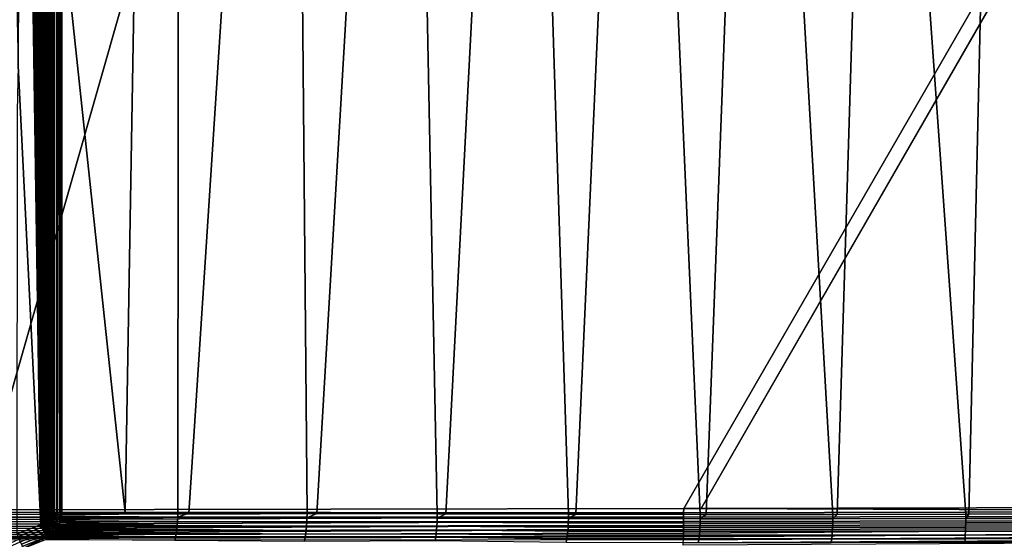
# Model space of a CAD drawing. Header units: metres. Extents: x -109 to 109, y -100 to 58.
# Tile 411 of 642: x 18 to 39, y -23 to -12. Entities that reach past the tile are written whole.
import ezdxf

# ---------------------------------------------------------------- set-up
doc = ezdxf.new("R2010")
doc.units = ezdxf.units.M
doc.layers.add('solid_21_062_100_XXX', color=7, linetype='CONTINUOUS')

msp = doc.modelspace()

# ---------------------------------------------------------------- linework, layer by layer
at = {"layer": 'solid_21_062_100_XXX'}
for points in [[(18.062965, 3.183921, 25.997431), (17.839584, 3.252028, 25.997431), (17.974634, -11.844757, 25.997431), (18, -12.8, 25.997431)], [(18.090759, 3.174229, 25.997431), (18.062965, 3.183921, 25.997431), (18, -12.8, 25.997431), (18.473389, -22.391758, 25.997431)], [(18.473389, -22.391758, 25.997431), (18.117785, 3.164567, 25.997431), (18.090759, 3.174229, 25.997431)], [(18.473389, -22.391758, 25.997431), (18.144045, 3.154937, 25.997431), (18.117785, 3.164567, 25.997431)], [(18.473389, -22.391758, 25.997431), (18.169533, 3.145337, 25.997431), (18.144045, 3.154937, 25.997431)], [(18.473389, -22.391758, 25.997431), (18.194221, 3.135762, 25.997431), (18.169533, 3.145337, 25.997431)], [(18.473389, -22.391758, 25.997431), (18.218142, 3.126218, 25.997431), (18.194221, 3.135762, 25.997431)], [(18.473389, -22.391758, 25.997431), (18.241352, 3.116715, 25.997431), (18.218142, 3.126218, 25.997431)], [(18.473389, -22.391758, 25.997431), (18.263895, 3.107263, 25.997431), (18.241352, 3.116715, 25.997431)], [(18.473389, -22.391758, 25.997431), (18.285721, 3.097853, 25.997431), (18.263895, 3.107263, 25.997431)], [(18.473389, -22.391758, 25.997431), (18.306864, 3.08849, 25.997431), (18.285721, 3.097853, 25.997431)], [(18.473389, -22.391758, 25.997431), (18.327377, 3.079178, 25.997431), (18.306864, 3.08849, 25.997431)], [(18.473389, -22.391758, 25.997431), (18.347279, 3.069921, 25.997431), (18.327377, 3.079178, 25.997431)], [(18.473389, -22.391758, 25.997431), (18.37281, 3.057658, 25.997431), (18.347279, 3.069921, 25.997431)], [(18.473389, -22.391758, 25.997431), (18.397287, 3.045495, 25.997431), (18.37281, 3.057658, 25.997431)], [(18.473389, -22.391758, 25.997431), (18.420757, 3.033436, 25.997431), (18.397287, 3.045495, 25.997431)], [(18.473389, -22.391758, 25.997431), (18.443193, 3.021478, 25.997431), (18.420757, 3.033436, 25.997431)], [(18.473389, -22.391758, 25.997431), (18.464676, 3.009629, 25.997431), (18.443193, 3.021478, 25.997431)], [(18.473389, -22.391758, 25.997431), (18.485226, 2.997889, 25.997431), (18.464676, 3.009629, 25.997431)], [(18.473389, -22.391758, 25.997431), (18.492077, -22.384445, 25.997431), (18.504833, 2.986258, 25.997431), (18.485226, 2.997889, 25.997431)], [(18.492077, -22.384445, 25.997431), (18.510038, -22.377073, 25.997431), (18.523575, 2.974737, 25.997431), (18.504833, 2.986258, 25.997431)], [(18.510038, -22.377073, 25.997431), (18.527271, -22.369638, 25.997431), (18.541449, 2.963326, 25.997431), (18.523575, 2.974737, 25.997431)], [(18.527271, -22.369638, 25.997431), (18.543762, -22.362133, 25.997431), (18.558464, 2.952025, 25.997431), (18.541449, 2.963326, 25.997431)], [(18.543762, -22.362133, 25.997431), (18.559525, -22.354567, 25.997431), (18.558464, 2.952025, 25.997431)], [(18.559525, -22.354567, 25.997431), (18.574602, -22.346966, 25.997431), (18.574682, 2.940836, 25.997431), (18.558464, 2.952025, 25.997431)], [(18.574602, -22.346966, 25.997431), (18.59593, -22.335506, 25.997431), (18.590082, 2.929759, 25.997431), (18.574682, 2.940836, 25.997431)], [(18.59593, -22.335506, 25.997431), (18.611721, 2.913353, 25.997431), (18.590082, 2.929759, 25.997431)], [(18.59593, -22.335506, 25.997431), (18.615763, -22.32398, 25.997431), (18.631649, 2.897205, 25.997431), (18.611721, 2.913353, 25.997431)], [(18.615763, -22.32398, 25.997431), (18.634153, -22.312395, 25.997431), (18.649935, 2.881306, 25.997431), (18.631649, 2.897205, 25.997431)], [(18.634153, -22.312395, 25.997431), (18.651127, -22.300762, 25.997431), (18.666626, 2.865649, 25.997431), (18.649935, 2.881306, 25.997431)], [(18.651127, -22.300762, 25.997431), (18.666718, -22.289085, 25.997431), (18.666626, 2.865649, 25.997431)], [(18.666718, -22.289085, 25.997431), (18.680946, -22.277384, 25.997431), (18.681795, 2.850232, 25.997431), (18.666626, 2.865649, 25.997431)], [(18.680946, -22.277384, 25.997431), (18.69384, -22.265669, 25.997431), (18.681795, 2.850232, 25.997431)], [(18.69384, -22.265669, 25.997431), (18.695478, 2.835045, 25.997431), (18.681795, 2.850232, 25.997431)], [(18.69384, -22.265669, 25.997431), (18.705414, -22.253975, 25.997431), (18.695478, 2.835045, 25.997431)], [(18.705414, -22.253975, 25.997431), (18.707676, 2.820146, 25.997431), (18.695478, 2.835045, 25.997431)], [(18.705414, -22.253975, 25.997431), (18.715685, -22.242323, 25.997431), (18.707676, 2.820146, 25.997431)], [(18.715685, -22.242323, 25.997431), (18.718391, 2.805543, 25.997431), (18.707676, 2.820146, 25.997431)], [(18.715685, -22.242323, 25.997431), (18.724672, -22.230761, 25.997431), (18.718391, 2.805543, 25.997431)], [(18.724672, -22.230761, 25.997431), (18.727636, 2.791282, 25.997431), (18.718391, 2.805543, 25.997431)], [(18.724672, -22.230761, 25.997431), (18.732372, -22.219336, 25.997431), (18.727636, 2.791282, 25.997431)], [(18.732372, -22.219336, 25.997431), (18.735416, 2.777364, 25.997431), (18.727636, 2.791282, 25.997431)], [(18.732372, -22.219336, 25.997431), (18.738857, -22.208069, 25.997431), (18.735416, 2.777364, 25.997431)], [(18.738857, -22.208069, 25.997431), (18.741812, 2.763819, 25.997431), (18.735416, 2.777364, 25.997431)], [(18.738857, -22.208069, 25.997431), (18.744179, -22.196999, 25.997431), (18.741812, 2.763819, 25.997431)], [(18.744179, -22.196999, 25.997431), (18.746847, 2.750658, 25.997431), (18.741812, 2.763819, 25.997431)], [(18.75548, -9.72085, 25.997431), (18.746847, 2.750658, 25.997431), (18.744179, -22.196999, 25.997431)], [(18.807253, -22.144436, 25.994743), (18.807209, 2.702713, 25.994749), (18.75548, -9.72085, 25.997431), (18.755524, -22.144413, 25.997431)], [(18.858433, -22.144436, 25.986717), (18.819229, 2.702713, 25.993351), (18.807209, 2.702713, 25.994749), (18.815651, -22.144436, 25.993797)], [(18.807253, -22.144436, 25.994743), (18.815651, -22.144436, 25.993797), (18.807209, 2.702713, 25.994749)], [(18.875324, -22.14443, 25.982857), (18.858389, 2.702713, 25.986727), (18.819229, 2.702713, 25.993351), (18.858433, -22.144436, 25.986717)], [(18.858389, 2.702713, 25.986727), (18.875324, -22.14443, 25.982857), (18.908518, -22.144413, 25.973436), (18.882586, 2.702713, 25.981007)], [(18.882586, 2.702713, 25.981007), (18.908518, -22.144413, 25.973436), (18.908482, -9.720838, 25.973448)], [(18.908482, -9.720838, 25.973448), (20.234215, -22.150404, 25.557407), (20.655247, 2.373241, 25.429474), (18.908501, 2.702733, 25.973442)], [(20.234215, -22.150404, 25.557407), (21.333954, -22.155027, 25.227468), (21.359472, 2.244675, 25.219975), (20.655247, 2.373241, 25.429474)], [(21.333954, -22.155027, 25.227468), (21.565466, -22.155962, 25.15975), (23.132124, 1.93173, 24.717251), (21.359472, 2.244675, 25.219975)], [(21.565466, -22.155962, 25.15975), (24.037836, -22.165127, 24.473862), (23.82053, 1.81432, 24.531433), (23.132124, 1.93173, 24.717251)], [(24.037836, -22.165127, 24.473862), (24.243612, -22.165815, 24.419825), (25.630894, 1.51659, 24.067612), (23.82053, 1.81432, 24.531433)], [(24.243612, -22.165815, 24.419825), (26.761738, -22.17318, 23.795977), (26.290089, 1.41212, 23.907587), (25.630894, 1.51659, 24.067612)], [(26.761738, -22.17318, 23.795977), (26.940786, -22.17363, 23.754232), (28.149626, 1.128837, 23.481407), (26.290089, 1.41212, 23.907587)], [(26.940786, -22.17363, 23.754232), (29.503351, -22.178864, 23.194378), (28.766621, 1.038535, 23.348173), (28.149626, 1.128837, 23.481407)], [(29.503351, -22.178864, 23.194378), (29.654879, -22.179102, 23.163458), (30.68646, 0.769343, 22.959396), (28.766621, 1.038535, 23.348173)], [(29.654879, -22.179102, 23.163458), (32.260574, -22.181927, 22.669519), (31.248692, 0.693864, 22.852884), (30.68646, 0.769343, 22.959396)], [(32.260574, -22.181927, 22.669519), (32.383881, -22.181999, 22.647903), (33.239624, 0.438816, 22.502243), (31.248692, 0.693864, 22.852884)], [(32.383881, -22.181999, 22.647903), (35.031406, -22.182148, 22.221777), (33.73494, 0.378312, 22.4214), (33.239624, 0.438816, 22.502243)], [(35.031406, -22.182148, 22.221777), (35.125832, -22.182104, 22.207914), (35.807373, 0.137928, 22.110559), (33.73494, 0.378312, 22.4214)], [(35.125832, -22.182104, 22.207914), (37.813786, -22.179329, 21.851494), (36.224052, 0.092081, 22.053381), (35.807373, 0.137928, 22.110559)], [(37.813786, -22.179329, 21.851494), (37.878719, -22.179226, 21.843794), (38.387886, -0.132663, 21.784901), (36.224052, 0.092081, 22.053381)], [(37.878719, -22.179226, 21.843794), (40.605457, -22.173361, 21.558975), (38.71471, -0.164664, 21.748482), (38.387886, -0.132663, 21.784901)], [(9.679617, -22.091299, -20.355614), (2.212831, -22.082581, -20.43038), (2.212831, -11.565833, -20.43038), (23.175426, -0.972689, -20.220478)], [(17.148014, -22.086779, -20.280832), (9.679617, -22.091299, -20.355614), (23.175426, -0.972689, -20.220478)], [(17.148014, -22.086779, -20.280832), (23.175426, -0.972689, -20.220478), (44.138027, -0.896292, -20.010578), (31.916618, -22.060759, -20.132952)], [(31.916618, -22.060759, -20.132952), (44.138027, -0.896292, -20.010578), (44.447407, -0.901092, -20.007481), (32.278339, -22.059999, -20.12933)], [(32.278339, -22.059999, -20.12933), (44.447407, -0.901092, -20.007481), (44.45985, -0.901517, -20.007355)], [(46.667332, -22.023781, -19.985252), (32.278339, -22.059999, -20.12933), (44.45985, -0.901517, -20.007355), (44.786037, -0.918545, -20.004089)], [(18.744179, -22.196999, 25.997431), (18.748405, -22.186119, 25.997431), (18.75548, -9.72085, 25.997431)], [(18.748405, -22.186119, 25.997431), (18.751612, -22.175447, 25.997431), (18.75548, -9.72085, 25.997431)], [(18.751612, -22.175447, 25.997431), (18.753836, -22.164953, 25.997431), (18.75548, -9.72085, 25.997431)], [(18.753836, -22.164953, 25.997431), (18.755148, -22.154606, 25.997431), (18.75548, -9.72085, 25.997431)], [(18.755148, -22.154606, 25.997431), (18.755524, -22.144413, 25.997431), (18.75548, -9.72085, 25.997431)], [(18.908482, -9.720838, 25.973448), (18.908518, -22.144413, 25.973436), (20.234215, -22.150404, 25.557407)], [(18.473389, -22.391758, 25.997431), (18, -12.8, 25.997431), (17.974489, -13.757974, 25.997431), (17.969618, -22.596779, 25.997431)], [(46.667561, -22.117414, -19.980366), (32.278339, -22.059999, -20.12933), (46.667332, -22.023781, -19.985252)], [(17.148073, -22.137331, -20.279409), (17.148014, -22.086779, -20.280832), (31.916618, -22.060759, -20.132952), (31.9079, -22.151989, -20.128405)], [(31.9079, -22.151989, -20.128405), (17.148104, -22.187725, -20.275152), (17.148073, -22.137331, -20.279409)], [(31.9079, -22.151989, -20.128405), (31.907949, -22.24227, -20.114548), (17.148108, -22.237799, -20.268068), (17.148104, -22.187725, -20.275152)], [(18.767035, -22.274632, 25.993795), (18.724672, -22.230761, 25.997431), (18.715685, -22.242323, 25.997431)], [(18.767035, -22.274632, 25.993795), (18.782896, -22.252098, 25.993795), (18.732372, -22.219336, 25.997431), (18.724672, -22.230761, 25.997431)], [(18.782896, -22.252098, 25.993795), (18.796385, -22.22751, 25.993795), (18.738857, -22.208069, 25.997431), (18.732372, -22.219336, 25.997431)], [(18.796385, -22.22751, 25.993795), (18.744179, -22.196999, 25.997431), (18.738857, -22.208069, 25.997431)], [(18.796385, -22.22751, 25.993795), (18.806837, -22.201088, 25.993795), (18.748405, -22.186119, 25.997431), (18.744179, -22.196999, 25.997431)], [(18.806837, -22.201088, 25.993795), (18.751612, -22.175447, 25.997431), (18.748405, -22.186119, 25.997431)], [(18.806837, -22.201088, 25.993795), (18.81348, -22.173241, 25.993795), (18.753836, -22.164953, 25.997431), (18.751612, -22.175447, 25.997431)], [(18.81348, -22.173241, 25.993795), (18.755148, -22.154606, 25.997431), (18.753836, -22.164953, 25.997431)], [(18.81348, -22.173241, 25.993795), (18.815651, -22.144436, 25.993797), (18.755524, -22.144413, 25.997431), (18.755148, -22.154606, 25.997431)], [(18.807253, -22.144436, 25.994743), (18.755524, -22.144413, 25.997431), (18.815651, -22.144436, 25.993797)], [(18.782896, -22.252098, 25.993795), (18.83346, -22.283957, 25.982832), (18.850393, -22.252998, 25.982832), (18.796385, -22.22751, 25.993795)], [(18.796385, -22.22751, 25.993795), (18.850393, -22.252998, 25.982832), (18.863836, -22.218981, 25.982832), (18.806837, -22.201088, 25.993795)], [(18.806837, -22.201088, 25.993795), (18.863836, -22.218981, 25.982832), (18.872513, -22.182541, 25.982832), (18.81348, -22.173241, 25.993795)], [(18.81348, -22.173241, 25.993795), (18.872513, -22.182541, 25.982832), (18.875324, -22.14443, 25.982857), (18.815651, -22.144436, 25.993797)], [(18.815651, -22.144436, 25.993797), (18.875324, -22.14443, 25.982857), (18.858433, -22.144436, 25.986717)], [(18.863836, -22.218981, 25.982832), (18.850393, -22.252998, 25.982832), (18.894138, -22.268589, 25.969034), (18.899717, -22.241865, 25.970728)], [(18.872513, -22.182541, 25.982832), (18.863836, -22.218981, 25.982832), (18.903784, -22.215975, 25.971989), (18.906528, -22.191017, 25.972832)], [(18.863836, -22.218981, 25.982832), (18.899717, -22.241865, 25.970728), (18.903784, -22.215975, 25.971989)], [(18.872513, -22.182541, 25.982832), (18.908113, -22.167173, 25.973288), (18.908518, -22.144413, 25.973436), (18.875324, -22.14443, 25.982857)], [(18.872513, -22.182541, 25.982832), (18.906528, -22.191017, 25.972832), (18.908113, -22.167173, 25.973288)], [(18.903784, -22.215975, 25.971989), (18.899717, -22.241865, 25.970728), (21.332432, -22.242035, 25.223581)], [(18.906528, -22.191017, 25.972832), (18.903784, -22.215975, 25.971989), (21.332432, -22.242035, 25.223581), (21.333954, -22.155027, 25.227468)], [(18.908113, -22.167173, 25.973288), (18.906528, -22.191017, 25.972832), (21.333954, -22.155027, 25.227468)], [(18.908113, -22.167173, 25.973288), (20.234215, -22.150404, 25.557407), (18.908518, -22.144413, 25.973436)], [(18.908113, -22.167173, 25.973288), (21.333954, -22.155027, 25.227468), (20.234215, -22.150404, 25.557407)], [(21.332432, -22.242035, 25.223581), (21.565466, -22.155962, 25.15975), (21.333954, -22.155027, 25.227468)], [(24.036396, -22.254959, 24.469639), (24.037836, -22.165127, 24.473862), (21.565466, -22.155962, 25.15975), (21.332432, -22.242035, 25.223581)], [(24.036396, -22.254959, 24.469639), (24.243612, -22.165815, 24.419825), (24.037836, -22.165127, 24.473862)], [(26.760605, -22.258701, 23.792055), (26.761738, -22.17318, 23.795977), (24.243612, -22.165815, 24.419825), (24.036396, -22.254959, 24.469639)], [(26.760605, -22.258701, 23.792055), (26.940786, -22.17363, 23.754232), (26.761738, -22.17318, 23.795977)], [(29.502279, -22.269815, 23.18988), (29.503351, -22.178864, 23.194378), (26.940786, -22.17363, 23.754232), (26.760605, -22.258701, 23.792055)], [(29.502279, -22.269815, 23.18988), (29.654879, -22.179102, 23.163458), (29.503351, -22.178864, 23.194378)], [(32.25972, -22.27265, 22.665001), (32.260574, -22.181927, 22.669519), (29.654879, -22.179102, 23.163458), (29.502279, -22.269815, 23.18988)], [(31.9079, -22.151989, -20.128405), (31.916618, -22.060759, -20.132952), (32.278339, -22.059999, -20.12933), (46.667561, -22.117414, -19.980366)], [(46.667694, -22.210032, -19.965765), (31.907949, -22.24227, -20.114548), (31.9079, -22.151989, -20.128405), (46.667561, -22.117414, -19.980366)], [(46.667721, -22.300627, -19.941608), (31.907906, -22.330679, -20.091612), (31.907949, -22.24227, -20.114548), (46.667694, -22.210032, -19.965765)], [(32.25972, -22.27265, 22.665001), (32.383881, -22.181999, 22.647903), (32.260574, -22.181927, 22.669519)], [(35.030762, -22.272858, 22.21723), (35.031406, -22.182148, 22.221777), (32.383881, -22.181999, 22.647903), (32.25972, -22.27265, 22.665001)], [(37.813381, -22.270235, 21.84693), (37.813786, -22.179329, 21.851494), (35.125832, -22.182104, 22.207914), (35.030762, -22.272858, 22.21723)], [(35.030762, -22.272858, 22.21723), (35.125832, -22.182104, 22.207914), (35.031406, -22.182148, 22.221777)], [(40.605297, -22.264702, 21.554384), (40.605457, -22.173361, 21.558975), (37.878719, -22.179226, 21.843794), (37.813381, -22.270235, 21.84693)], [(37.813381, -22.270235, 21.84693), (37.878719, -22.179226, 21.843794), (37.813786, -22.179329, 21.851494)], [(31.907766, -22.416309, -20.059834), (31.907534, -22.498278, -20.019541), (17.147522, -22.522829, -20.168142), (17.14769, -22.477919, -20.191393)], [(31.907766, -22.416309, -20.059834), (17.14769, -22.477919, -20.191393), (17.147829, -22.431772, -20.212082)], [(31.907906, -22.330679, -20.091612), (31.907766, -22.416309, -20.059834), (17.147829, -22.431772, -20.212082), (17.147942, -22.384537, -20.230148)], [(31.907906, -22.330679, -20.091612), (17.147942, -22.384537, -20.230148), (17.148026, -22.336361, -20.245531)], [(31.907949, -22.24227, -20.114548), (31.907906, -22.330679, -20.091612), (17.148026, -22.336361, -20.245531), (17.148081, -22.287395, -20.258186)], [(31.907949, -22.24227, -20.114548), (17.148081, -22.287395, -20.258186), (17.148108, -22.237799, -20.268068)], [(17.996647, -22.649111, 25.993963), (18.495047, -22.448071, 25.993761), (18.473389, -22.391758, 25.997431), (17.969618, -22.596779, 25.997431)], [(18.520582, -22.437939, 25.993795), (18.492077, -22.384445, 25.997431), (18.473389, -22.391758, 25.997431), (18.495047, -22.448071, 25.993761)], [(18.520582, -22.437939, 25.993795), (18.510038, -22.377073, 25.997431), (18.492077, -22.384445, 25.997431)], [(18.495047, -22.448071, 25.993761), (18.516491, -22.50383, 25.982765), (18.543245, -22.493225, 25.982832), (18.520582, -22.437939, 25.993795)], [(18.520582, -22.437939, 25.993795), (18.545813, -22.427248, 25.993795), (18.527271, -22.369638, 25.997431), (18.510038, -22.377073, 25.997431)], [(18.520582, -22.437939, 25.993795), (18.543245, -22.493225, 25.982832), (18.56979, -22.481977, 25.982832), (18.545813, -22.427248, 25.993795)], [(18.545813, -22.427248, 25.993795), (18.570704, -22.415966, 25.993795), (18.543762, -22.362133, 25.997431), (18.527271, -22.369638, 25.997431)], [(18.595211, -22.404037, 25.993795), (18.559525, -22.354567, 25.997431), (18.543762, -22.362133, 25.997431), (18.570704, -22.415966, 25.993795)], [(18.545813, -22.427248, 25.993795), (18.56979, -22.481977, 25.982832), (18.596113, -22.470049, 25.982832), (18.570704, -22.415966, 25.993795)], [(18.595211, -22.404037, 25.993795), (18.574602, -22.346966, 25.997431), (18.559525, -22.354567, 25.997431)], [(18.570704, -22.415966, 25.993795), (18.596113, -22.470049, 25.982832), (18.622183, -22.457363, 25.982832), (18.595211, -22.404037, 25.993795)], [(18.595211, -22.404037, 25.993795), (18.619268, -22.391392, 25.993795), (18.59593, -22.335506, 25.997431), (18.574602, -22.346966, 25.997431)], [(18.595211, -22.404037, 25.993795), (18.622183, -22.457363, 25.982832), (18.647959, -22.443811, 25.982832), (18.619268, -22.391392, 25.993795)], [(18.619268, -22.391392, 25.993795), (18.642809, -22.377951, 25.993795), (18.615763, -22.32398, 25.997431), (18.59593, -22.335506, 25.997431)], [(18.642809, -22.377951, 25.993795), (18.665766, -22.363642, 25.993795), (18.634153, -22.312395, 25.997431), (18.615763, -22.32398, 25.997431)], [(18.619268, -22.391392, 25.993795), (18.647959, -22.443811, 25.982832), (18.673395, -22.429283, 25.982832), (18.642809, -22.377951, 25.993795)], [(18.665766, -22.363642, 25.993795), (18.688034, -22.348362, 25.993795), (18.651127, -22.300762, 25.997431), (18.634153, -22.312395, 25.997431)], [(18.642809, -22.377951, 25.993795), (18.673395, -22.429283, 25.982832), (18.69845, -22.413662, 25.982832), (18.665766, -22.363642, 25.993795)], [(18.673395, -22.429283, 25.982832), (18.647959, -22.443811, 25.982832), (18.675072, -22.495075, 25.964703), (18.702211, -22.479609, 25.964703)], [(18.709473, -22.33197, 25.993795), (18.666718, -22.289085, 25.997431), (18.651127, -22.300762, 25.997431), (18.688034, -22.348362, 25.993795)], [(18.665766, -22.363642, 25.993795), (18.69845, -22.413662, 25.982832), (18.723047, -22.39678, 25.982832), (18.688034, -22.348362, 25.993795)], [(18.709473, -22.33197, 25.993795), (18.680946, -22.277384, 25.997431), (18.666718, -22.289085, 25.997431)], [(18.69845, -22.413662, 25.982832), (18.673395, -22.429283, 25.982832), (18.702211, -22.479609, 25.964703), (18.729166, -22.462852, 25.964703)], [(18.709473, -22.33197, 25.993795), (18.729939, -22.314333, 25.993795), (18.69384, -22.265669, 25.997431), (18.680946, -22.277384, 25.997431)], [(18.688034, -22.348362, 25.993795), (18.723047, -22.39678, 25.982832), (18.747076, -22.378397, 25.982832), (18.709473, -22.33197, 25.993795)], [(18.729939, -22.314333, 25.993795), (18.749245, -22.295294, 25.993795), (18.705414, -22.253975, 25.997431), (18.69384, -22.265669, 25.997431)], [(18.723047, -22.39678, 25.982832), (18.69845, -22.413662, 25.982832), (18.729166, -22.462852, 25.964703), (18.75589, -22.444582, 25.964703)], [(18.749245, -22.295294, 25.993795), (18.767035, -22.274632, 25.993795), (18.715685, -22.242323, 25.997431), (18.705414, -22.253975, 25.997431)], [(18.709473, -22.33197, 25.993795), (18.747076, -22.378397, 25.982832), (18.770422, -22.358278, 25.982832), (18.729939, -22.314333, 25.993795)], [(18.747076, -22.378397, 25.982832), (18.723047, -22.39678, 25.982832), (18.75589, -22.444582, 25.964703), (18.782307, -22.424467, 25.964703)], [(18.729939, -22.314333, 25.993795), (18.770422, -22.358278, 25.982832), (18.792915, -22.336142, 25.982832), (18.749245, -22.295294, 25.993795)], [(18.770422, -22.358278, 25.982832), (18.747076, -22.378397, 25.982832), (18.782307, -22.424467, 25.964703), (18.808332, -22.402176, 25.964703)], [(18.749245, -22.295294, 25.993795), (18.792915, -22.336142, 25.982832), (18.814104, -22.311537, 25.982832), (18.767035, -22.274632, 25.993795)], [(18.782307, -22.424467, 25.964703), (18.75589, -22.444582, 25.964703), (18.804218, -22.477444, 25.939758), (18.813251, -22.463177, 25.942692)], [(18.767035, -22.274632, 25.993795), (18.814104, -22.311537, 25.982832), (18.83346, -22.283957, 25.982832), (18.782896, -22.252098, 25.993795)], [(18.792915, -22.336142, 25.982832), (18.770422, -22.358278, 25.982832), (18.808332, -22.402176, 25.964703), (18.833822, -22.377327, 25.964703)], [(18.808332, -22.402176, 25.964703), (18.782307, -22.424467, 25.964703), (18.813251, -22.463177, 25.942692), (18.830124, -22.43499, 25.947948)], [(18.814104, -22.311537, 25.982832), (18.792915, -22.336142, 25.982832), (18.833822, -22.377327, 25.964703), (18.858265, -22.349268, 25.964703)], [(18.813251, -22.463177, 25.942692), (18.804218, -22.477444, 25.939758), (21.313881, -22.494986, 25.163925), (21.322353, -22.412821, 25.191628)], [(18.808332, -22.402176, 25.964703), (18.845022, -22.407246, 25.952599), (18.857992, -22.379387, 25.956869), (18.833822, -22.377327, 25.964703)], [(18.808332, -22.402176, 25.964703), (18.830124, -22.43499, 25.947948), (18.845022, -22.407246, 25.952599)], [(18.830124, -22.43499, 25.947948), (18.813251, -22.463177, 25.942692), (21.322353, -22.412821, 25.191628)], [(18.83346, -22.283957, 25.982832), (18.814104, -22.311537, 25.982832), (18.858265, -22.349268, 25.964703), (18.880991, -22.317062, 25.964733)], [(18.845022, -22.407246, 25.952599), (18.830124, -22.43499, 25.947948), (21.322353, -22.412821, 25.191628)], [(18.83346, -22.283957, 25.982832), (18.887163, -22.295914, 25.966822), (18.894138, -22.268589, 25.969034), (18.850393, -22.252998, 25.982832)], [(18.83346, -22.283957, 25.982832), (18.880991, -22.317062, 25.964733), (18.887163, -22.295914, 25.966822)], [(18.833822, -22.377327, 25.964703), (18.857992, -22.379387, 25.956869), (18.869234, -22.351564, 25.960674), (18.858265, -22.349268, 25.964703)], [(18.857992, -22.379387, 25.956869), (18.845022, -22.407246, 25.952599), (21.322353, -22.412821, 25.191628)], [(18.869234, -22.351564, 25.960674), (18.857992, -22.379387, 25.956869), (21.322353, -22.412821, 25.191628), (21.328556, -22.328239, 25.211575)], [(18.858265, -22.349268, 25.964703), (18.878931, -22.323637, 25.964016), (18.880991, -22.317062, 25.964733)], [(18.858265, -22.349268, 25.964703), (18.869234, -22.351564, 25.960674), (18.878931, -22.323637, 25.964016)], [(18.878931, -22.323637, 25.964016), (18.869234, -22.351564, 25.960674), (21.328556, -22.328239, 25.211575)], [(18.880991, -22.317062, 25.964733), (18.878931, -22.323637, 25.964016), (21.328556, -22.328239, 25.211575)], [(18.887163, -22.295914, 25.966822), (18.880991, -22.317062, 25.964733), (21.328556, -22.328239, 25.211575), (21.332432, -22.242035, 25.223581)], [(18.894138, -22.268589, 25.969034), (18.887163, -22.295914, 25.966822), (21.332432, -22.242035, 25.223581)], [(18.899717, -22.241865, 25.970728), (18.894138, -22.268589, 25.969034), (21.332432, -22.242035, 25.223581)], [(24.018618, -22.515553, 24.405521), (24.026745, -22.431055, 24.435272), (21.322353, -22.412821, 25.191628), (21.313881, -22.494986, 25.163925)], [(24.026745, -22.431055, 24.435272), (24.032692, -22.343899, 24.456717), (21.328556, -22.328239, 25.211575), (21.322353, -22.412821, 25.191628)], [(24.032692, -22.343899, 24.456717), (24.036396, -22.254959, 24.469639), (21.332432, -22.242035, 25.223581), (21.328556, -22.328239, 25.211575)], [(26.752829, -22.426657, 23.760641), (24.026745, -22.431055, 24.435272), (24.018618, -22.515553, 24.405521), (26.746254, -22.50757, 23.733429)], [(26.757626, -22.343451, 23.780243), (24.032692, -22.343899, 24.456717), (24.026745, -22.431055, 24.435272), (26.752829, -22.426657, 23.760641)], [(26.760605, -22.258701, 23.792055), (24.036396, -22.254959, 24.469639), (24.032692, -22.343899, 24.456717), (26.757626, -22.343451, 23.780243)], [(29.488194, -22.533419, 23.123177), (29.494665, -22.448006, 23.154102), (26.752829, -22.426657, 23.760641), (26.746254, -22.50757, 23.733429)], [(29.494665, -22.448006, 23.154102), (29.499376, -22.359837, 23.176413), (26.757626, -22.343451, 23.780243), (26.752829, -22.426657, 23.760641)], [(29.499376, -22.359837, 23.176413), (29.502279, -22.269815, 23.18988), (26.760605, -22.258701, 23.792055), (26.757626, -22.343451, 23.780243)], [(32.257294, -22.362448, 22.651512), (29.499376, -22.359837, 23.176413), (29.494665, -22.448006, 23.154102), (32.253311, -22.450407, 22.629177)], [(32.25972, -22.27265, 22.665001), (29.502279, -22.269815, 23.18988), (29.499376, -22.359837, 23.176413), (32.257294, -22.362448, 22.651512)], [(46.667473, -22.471853, -19.865776), (31.907534, -22.498278, -20.019541), (31.907766, -22.416309, -20.059834), (46.667648, -22.388218, -19.908157)], [(46.667648, -22.388218, -19.908157), (31.907766, -22.416309, -20.059834), (31.907906, -22.330679, -20.091612), (46.667721, -22.300627, -19.941608)], [(35.028809, -22.362635, 22.203671), (32.257294, -22.362448, 22.651512), (32.253311, -22.450407, 22.629177), (35.025543, -22.450575, 22.181229)], [(35.030762, -22.272858, 22.21723), (32.25972, -22.27265, 22.665001), (32.257294, -22.362448, 22.651512), (35.028809, -22.362635, 22.203671)], [(37.809341, -22.448334, 21.810614), (37.811893, -22.36021, 21.833248), (35.028809, -22.362635, 22.203671), (35.025543, -22.450575, 22.181229)], [(37.811893, -22.36021, 21.833248), (37.813381, -22.270235, 21.84693), (35.030762, -22.272858, 22.21723), (35.028809, -22.362635, 22.203671)], [(40.602436, -22.443624, 21.517601), (40.604282, -22.355103, 21.540525), (37.811893, -22.36021, 21.833248), (37.809341, -22.448334, 21.810614)], [(40.604282, -22.355103, 21.540525), (40.605297, -22.264702, 21.554384), (37.813381, -22.270235, 21.84693), (37.811893, -22.36021, 21.833248)], [(31.907211, -22.575741, -19.971148), (31.906801, -22.6479, -19.915154), (17.146862, -22.648758, -20.083813), (17.147108, -22.608383, -20.114267)], [(31.907534, -22.498278, -20.019541), (31.907211, -22.575741, -19.971148), (17.147108, -22.608383, -20.114267), (17.147329, -22.566364, -20.142408)], [(31.907534, -22.498278, -20.019541), (17.147329, -22.566364, -20.142408), (17.147522, -22.522829, -20.168142)], [(18.019562, -22.702364, 25.983606), (18.516491, -22.50383, 25.982765), (18.495047, -22.448071, 25.993761), (17.996647, -22.649111, 25.993963)], [(18.041838, -22.754128, 25.966507), (18.537296, -22.557928, 25.964607), (18.516491, -22.50383, 25.982765), (18.019562, -22.702364, 25.983606)], [(18.063166, -22.803684, 25.942898), (18.557158, -22.60957, 25.939556), (18.537296, -22.557928, 25.964607), (18.041838, -22.754128, 25.966507)], [(18.083246, -22.850349, 25.913111), (18.575781, -22.657993, 25.907986), (18.557158, -22.60957, 25.939556), (18.063166, -22.803684, 25.942898)], [(18.543245, -22.493225, 25.982832), (18.516491, -22.50383, 25.982765), (18.537296, -22.557928, 25.964607), (18.565088, -22.546936, 25.964703)], [(18.557158, -22.60957, 25.939556), (18.584637, -22.598745, 25.939676), (18.565088, -22.546936, 25.964703), (18.537296, -22.557928, 25.964607)], [(18.56979, -22.481977, 25.982832), (18.543245, -22.493225, 25.982832), (18.565088, -22.546936, 25.964703), (18.592764, -22.535213, 25.964703)], [(18.575781, -22.657993, 25.907986), (18.602085, -22.647692, 25.908119), (18.584637, -22.598745, 25.939676), (18.557158, -22.60957, 25.939556)], [(18.584637, -22.598745, 25.939676), (18.612083, -22.587177, 25.939676), (18.592764, -22.535213, 25.964703), (18.565088, -22.546936, 25.964703)], [(18.596113, -22.470049, 25.982832), (18.56979, -22.481977, 25.982832), (18.592764, -22.535213, 25.964703), (18.620329, -22.522734, 25.964703)], [(18.602085, -22.647692, 25.908119), (18.628416, -22.636671, 25.908119), (18.612083, -22.587177, 25.939676), (18.584637, -22.598745, 25.939676)], [(18.612083, -22.587177, 25.939676), (18.639526, -22.574858, 25.939676), (18.620329, -22.522734, 25.964703), (18.592764, -22.535213, 25.964703)], [(18.622183, -22.457363, 25.982832), (18.596113, -22.470049, 25.982832), (18.620329, -22.522734, 25.964703), (18.647772, -22.509401, 25.964703)], [(18.628416, -22.636671, 25.908119), (18.602085, -22.647692, 25.908119), (18.616541, -22.683792, 25.878181), (18.639511, -22.664442, 25.88566)], [(18.628416, -22.636671, 25.908119), (18.654816, -22.624966, 25.908119), (18.639526, -22.574858, 25.939676), (18.612083, -22.587177, 25.939676)], [(18.639526, -22.574858, 25.939676), (18.666967, -22.561701, 25.939676), (18.647772, -22.509401, 25.964703), (18.620329, -22.522734, 25.964703)], [(18.647959, -22.443811, 25.982832), (18.622183, -22.457363, 25.982832), (18.647772, -22.509401, 25.964703), (18.675072, -22.495075, 25.964703)], [(18.654816, -22.624966, 25.908119), (18.628416, -22.636671, 25.908119), (18.639511, -22.664442, 25.88566), (18.661564, -22.644743, 25.89287)], [(18.661564, -22.644743, 25.89287), (18.639511, -22.664442, 25.88566), (21.290468, -22.649019, 25.086363)], [(18.654816, -22.624966, 25.908119), (18.681295, -22.612501, 25.908119), (18.666967, -22.561701, 25.939676), (18.639526, -22.574858, 25.939676)], [(18.666967, -22.561701, 25.939676), (18.694407, -22.547558, 25.939676), (18.675072, -22.495075, 25.964703), (18.647772, -22.509401, 25.964703)], [(18.681295, -22.612501, 25.908119), (18.654816, -22.624966, 25.908119), (18.661564, -22.644743, 25.89287), (18.682751, -22.624634, 25.899836)], [(18.682751, -22.624634, 25.899836), (18.661564, -22.644743, 25.89287), (21.290468, -22.649019, 25.086363)], [(18.666967, -22.561701, 25.939676), (18.707943, -22.599052, 25.908131), (18.7222, -22.583702, 25.912806), (18.694407, -22.547558, 25.939676)], [(18.666967, -22.561701, 25.939676), (18.681295, -22.612501, 25.908119), (18.703016, -22.604206, 25.906511), (18.707943, -22.599052, 25.908131)], [(18.694407, -22.547558, 25.939676), (18.721848, -22.532272, 25.939676), (18.702211, -22.479609, 25.964703), (18.675072, -22.495075, 25.964703)], [(18.681295, -22.612501, 25.908119), (18.682751, -22.624634, 25.899836), (18.703016, -22.604206, 25.906511)], [(18.703016, -22.604206, 25.906511), (18.682751, -22.624634, 25.899836), (21.290468, -22.649019, 25.086363), (21.303219, -22.573965, 25.128727)], [(18.694407, -22.547558, 25.939676), (18.7222, -22.583702, 25.912806), (18.740301, -22.563154, 25.918732), (18.721848, -22.532272, 25.939676)], [(18.721848, -22.532272, 25.939676), (18.74929, -22.515692, 25.939676), (18.729166, -22.462852, 25.964703), (18.702211, -22.479609, 25.964703)], [(18.707943, -22.599052, 25.908131), (18.703016, -22.604206, 25.906511), (21.303219, -22.573965, 25.128727)], [(18.7222, -22.583702, 25.912806), (18.707943, -22.599052, 25.908131), (21.303219, -22.573965, 25.128727)], [(18.74929, -22.515692, 25.939676), (18.721848, -22.532272, 25.939676), (18.740301, -22.563154, 25.918732), (18.75733, -22.542582, 25.924299)], [(18.740301, -22.563154, 25.918732), (18.7222, -22.583702, 25.912806), (21.303219, -22.573965, 25.128727)], [(18.74929, -22.515692, 25.939676), (18.776724, -22.497618, 25.939676), (18.75589, -22.444582, 25.964703), (18.729166, -22.462852, 25.964703)], [(18.75733, -22.542582, 25.924299), (18.740301, -22.563154, 25.918732), (21.303219, -22.573965, 25.128727)], [(18.74929, -22.515692, 25.939676), (18.773142, -22.522245, 25.929455), (18.776724, -22.497618, 25.939676)], [(18.74929, -22.515692, 25.939676), (18.75733, -22.542582, 25.924299), (18.773142, -22.522245, 25.929455)], [(18.75589, -22.444582, 25.964703), (18.776724, -22.497618, 25.939676), (18.794395, -22.492361, 25.936495), (18.804218, -22.477444, 25.939758)], [(18.773142, -22.522245, 25.929455), (18.75733, -22.542582, 25.924299), (21.303219, -22.573965, 25.128727), (21.313881, -22.494986, 25.163925)], [(18.794395, -22.492361, 25.936495), (18.773142, -22.522245, 25.929455), (21.313881, -22.494986, 25.163925)], [(18.776724, -22.497618, 25.939676), (18.773142, -22.522245, 25.929455), (18.794395, -22.492361, 25.936495)], [(18.804218, -22.477444, 25.939758), (18.794395, -22.492361, 25.936495), (21.313881, -22.494986, 25.163925)], [(23.996161, -22.673239, 24.322367), (24.008389, -22.59655, 24.36776), (21.303219, -22.573965, 25.128727), (21.290468, -22.649019, 25.086363)], [(24.008389, -22.59655, 24.36776), (24.018618, -22.515553, 24.405521), (21.313881, -22.494986, 25.163925), (21.303219, -22.573965, 25.128727)], [(26.737965, -22.585457, 23.698853), (24.008389, -22.59655, 24.36776), (23.996161, -22.673239, 24.322367), (26.728033, -22.659613, 23.657223)], [(26.746254, -22.50757, 23.733429), (24.018618, -22.515553, 24.405521), (24.008389, -22.59655, 24.36776), (26.737965, -22.585457, 23.698853)], [(29.470251, -22.692514, 23.036827), (29.480028, -22.6152, 23.08395), (26.737965, -22.585457, 23.698853), (26.728033, -22.659613, 23.657223)], [(29.480028, -22.6152, 23.08395), (29.488194, -22.533419, 23.123177), (26.746254, -22.50757, 23.733429), (26.737965, -22.585457, 23.698853)], [(32.240856, -22.617252, 22.558964), (29.480028, -22.6152, 23.08395), (29.470251, -22.692514, 23.036827), (32.232513, -22.694437, 22.511803)], [(32.247814, -22.535631, 22.598221), (29.488194, -22.533419, 23.123177), (29.480028, -22.6152, 23.08395), (32.240856, -22.617252, 22.558964)], [(32.253311, -22.450407, 22.629177), (29.494665, -22.448006, 23.154102), (29.488194, -22.533419, 23.123177), (32.247814, -22.535631, 22.598221)], [(46.666828, -22.62368, -19.756153), (46.666367, -22.690224, -19.690102), (31.905739, -22.773394, -19.782738), (31.906309, -22.71401, -19.852133)], [(46.667198, -22.550625, -19.814924), (46.666828, -22.62368, -19.756153), (31.906309, -22.71401, -19.852133), (31.906801, -22.6479, -19.915154)], [(46.667473, -22.471853, -19.865776), (46.667198, -22.550625, -19.814924), (31.906801, -22.6479, -19.915154), (31.907211, -22.575741, -19.971148)], [(46.667473, -22.471853, -19.865776), (31.907211, -22.575741, -19.971148), (31.907534, -22.498278, -20.019541)], [(35.015228, -22.617388, 22.110703), (32.240856, -22.617252, 22.558964), (32.232513, -22.694437, 22.511803), (35.008289, -22.694563, 22.063335)], [(35.021, -22.535782, 22.150133), (32.247814, -22.535631, 22.598221), (32.240856, -22.617252, 22.558964), (35.015228, -22.617388, 22.110703)], [(35.025543, -22.450575, 22.181229), (32.253311, -22.450407, 22.629177), (32.247814, -22.535631, 22.598221), (35.021, -22.535782, 22.150133)], [(37.795586, -22.692745, 21.69174), (37.801144, -22.615458, 21.739496), (35.015228, -22.617388, 22.110703), (35.008289, -22.694563, 22.063335)], [(37.801144, -22.615458, 21.739496), (37.805744, -22.533709, 21.779255), (35.021, -22.535782, 22.150133), (35.015228, -22.617388, 22.110703)], [(37.805744, -22.533709, 21.779255), (37.809341, -22.448334, 21.810614), (35.025543, -22.450575, 22.181229), (35.021, -22.535782, 22.150133)], [(40.592178, -22.688942, 21.397255), (40.596355, -22.611412, 21.445593), (37.801144, -22.615458, 21.739496), (37.795586, -22.692745, 21.69174)], [(40.596355, -22.611412, 21.445593), (40.599785, -22.529356, 21.485847), (37.805744, -22.533709, 21.779255), (37.801144, -22.615458, 21.739496)], [(40.599785, -22.529356, 21.485847), (40.602436, -22.443624, 21.517601), (37.809341, -22.448334, 21.810614), (37.805744, -22.533709, 21.779255)], [(31.906801, -22.6479, -19.915154), (31.906309, -22.71401, -19.852133), (17.146297, -22.724058, -20.016348), (17.146591, -22.687355, -20.051138)], [(31.906801, -22.6479, -19.915154), (17.146591, -22.687355, -20.051138), (17.146862, -22.648758, -20.083813)], [(17.554319, -22.970463, 25.968325), (18.041838, -22.754128, 25.966507), (18.019562, -22.702364, 25.983606), (17.530567, -22.921059, 25.984428)], [(18.083246, -22.850349, 25.913111), (18.100525, -22.894005, 25.877571), (18.575781, -22.657993, 25.907986)], [(18.575781, -22.657993, 25.907986), (18.100525, -22.894005, 25.877571), (18.252066, -22.83267, 25.875368)], [(18.575781, -22.657993, 25.907986), (18.252066, -22.83267, 25.875368), (18.592659, -22.702776, 25.870441)], [(18.602085, -22.647692, 25.908119), (18.575781, -22.657993, 25.907986), (18.592659, -22.702776, 25.870441), (18.616541, -22.683792, 25.878181)], [(18.616541, -22.683792, 25.878181), (18.592659, -22.702776, 25.870441), (21.275747, -22.719444, 25.03723), (21.290468, -22.649019, 25.086363)], [(18.639511, -22.664442, 25.88566), (18.616541, -22.683792, 25.878181), (21.290468, -22.649019, 25.086363)], [(23.982056, -22.744852, 24.269794), (23.996161, -22.673239, 24.322367), (21.290468, -22.649019, 25.086363), (21.275747, -22.719444, 25.03723)], [(26.728033, -22.659613, 23.657223), (23.996161, -22.673239, 24.322367), (23.982056, -22.744852, 24.269794), (26.716549, -22.729366, 23.608919)], [(29.458963, -22.76457, 22.98229), (29.470251, -22.692514, 23.036827), (26.728033, -22.659613, 23.657223), (26.716549, -22.729366, 23.608919)], [(32.232513, -22.694437, 22.511803), (29.470251, -22.692514, 23.036827), (29.458963, -22.76457, 22.98229), (32.222866, -22.766403, 22.457218)], [(46.666367, -22.690224, -19.690102), (46.665813, -22.749535, -19.617487), (31.905096, -22.825439, -19.707684), (31.905739, -22.773394, -19.782738)], [(35.008289, -22.694563, 22.063335), (32.232513, -22.694437, 22.511803), (32.222866, -22.766403, 22.457218), (35.000244, -22.76652, 22.008514)], [(37.789127, -22.764782, 21.636478), (37.795586, -22.692745, 21.69174), (35.008289, -22.694563, 22.063335), (35.000244, -22.76652, 22.008514)], [(40.587296, -22.761148, 21.34133), (40.592178, -22.688942, 21.397255), (37.795586, -22.692745, 21.69174), (37.789127, -22.764782, 21.636478)]]:
    msp.add_3dface(points, dxfattribs=at)

doc.saveas('drawing.dxf')
